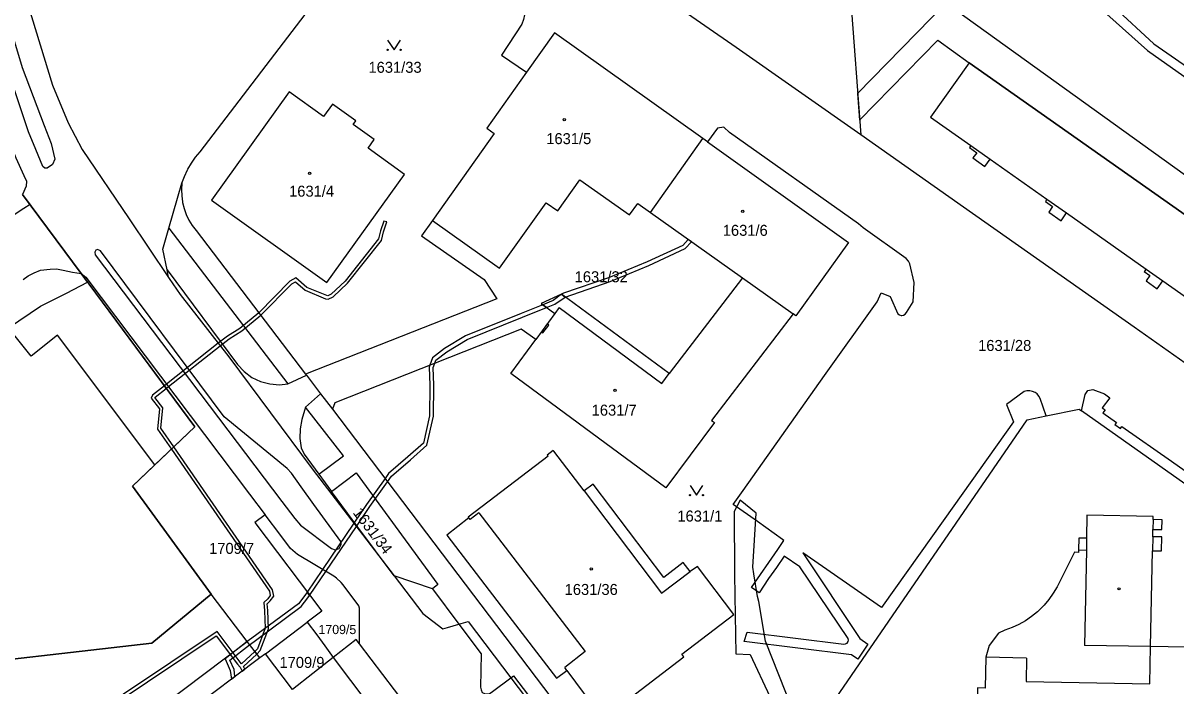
# Model space of a CAD drawing. Extents: x -869103 to -863415, y -1015889 to -1012477.
# Drawn here: x -865307.2 to -865129, y -1014779.1 to -1014676.6 of the extents above; entities that cross this region are included whole.
import ezdxf

# ---------------------------------------------------------------- set-up
doc = ezdxf.new("R2010")
doc.units = 0
for name, color, linetype in [('Hranice parcel', 7, 'Continuous'), ('Parcelní čísla', 7, 'Continuous'), ('Vnitřní kresba', 7, 'Continuous'), ('Věcná břemena k části', 7, 'Continuous'), ('Značky budov', 7, 'Continuous'), ('Značky kultur', 7, 'Continuous')]:
    doc.layers.add(name, color=color, linetype=linetype)

msp = doc.modelspace()

# ---------------------------------------------------------------- linework, layer by layer
at = {"layer": 'Hranice parcel'}
for p, q in [((-865180.29, -1014659.27), (-865177.72, -1014693.92)), ((-865279.83, -1014696.52), (-865257.81, -1014667.67)), ((-865210.23, -1014705.91), (-865202.1, -1014694.48)), ((-865201.41, -1014694.98), (-865202.1, -1014694.48)), ((-865260.28, -1014716.73), (-865248.23, -1014700.02)), ((-865307.29, -1014703.12), (-865298.25, -1014715.31)), ((-865210.23, -1014705.91), (-865196, -1014716.02)), ((-865290.83, -1014706.91), (-865284.73, -1014715.93)), ((-865280.47, -1014708.7), (-865263.54, -1014730.9)), ((-865196, -1014716.02), (-865188.17, -1014721.58)), ((-865231.82, -1014730.77), (-865227.97, -1014725.56)), ((-865263.54, -1014730.9), (-865263.41, -1014731.07)), ((-865263.41, -1014731.07), (-865261.23, -1014733.92)), ((-865261.23, -1014733.92), (-865259.39, -1014736.33)), ((-865149.05, -1014737.32), (-865149.95, -1014734.67)), ((-865092.53, -1014772.62), (-865143.58, -1014736.56)), ((-865255.2, -1014772.61), (-865255.22, -1014767.07)), ((-865269.76, -1014774.11), (-865263.3, -1014769.26)), ((-865255.72, -1014771.93), (-865259.28, -1014774.72)), ((-865255.2, -1014772.61), (-865255.72, -1014771.93)), ((-865269.76, -1014774.11), (-865270.63, -1014774.77)), ((-865270.63, -1014774.77), (-865282.41, -1014783.62))]:
    msp.add_line(p, q, dxfattribs=at)
for points in [[(-865311.26, -1014624.22), (-865310.82, -1014624.55), (-865310.08, -1014625.22), (-865309.47, -1014626.02), (-865309.05, -1014626.96), (-865308.84, -1014627.94), (-865308.92, -1014629.21), (-865309.2, -1014630.18), (-865312.58, -1014638.68), (-865315.54, -1014653.75), (-865315.7, -1014656.75), (-865315.9, -1014662.72), (-865315.72, -1014666.72), (-865314.57, -1014675.61), (-865312.46, -1014685.41), (-865309.4, -1014694.67), (-865308.33, -1014697.44), (-865307.08, -1014700.16), (-865306.69, -1014701.07), (-865306.72, -1014701.82), (-865307.29, -1014703.12)], [(-865207.84, -1014624.97), (-865151.77, -1014664.36), (-865133.39, -1014680.87), (-865084.28, -1014715.53)], [(-865177.72, -1014693.92), (-865196.99, -1014680.42), (-865226.05, -1014660.26), (-865229.5, -1014657.61), (-865246.72, -1014645.19), (-865283.92, -1014667.22), (-865285.76, -1014668.05), (-865287.25, -1014668.32), (-865307.16, -1014668.63)], [(-865150.78, -1014662.75), (-865132.42, -1014679.82), (-865083.22, -1014713.91), (-865070.24, -1014720.3)], [(-865307.16, -1014668.63), (-865306.51, -1014673.73), (-865302.68, -1014686.24), (-865300.27, -1014692.05), (-865298.07, -1014696.19), (-865290.83, -1014706.91)], [(-865231.58, -1014670.02), (-865231.04, -1014670.55), (-865230.58, -1014671.14), (-865230.19, -1014671.79), (-865229.9, -1014672.49), (-865229.73, -1014673.08), (-865229.61, -1014673.83), (-865229.59, -1014674.58), (-865229.68, -1014675.33), (-865229.85, -1014676.07), (-865230.13, -1014676.77)], [(-865230.13, -1014676.77), (-865233.23, -1014681.57), (-865229.39, -1014684.23)], [(-865202.1, -1014694.48), (-865225.07, -1014678.15), (-865229.39, -1014684.23)], [(-865035.33, -1014788.51), (-865029.35, -1014780.18), (-865056.25, -1014761.34), (-865053.94, -1014758.07), (-865160.93, -1014682.77), (-865166.91, -1014691.17)], [(-865229.39, -1014684.23), (-865235.53, -1014692.86), (-865234.37, -1014693.68), (-865243.93, -1014707.13)], [(-865248.23, -1014700.02), (-865253.89, -1014695.97), (-865252.92, -1014694.62), (-865256.18, -1014692.28), (-865255.79, -1014691.73), (-865259.39, -1014689.14), (-865260.75, -1014691.04), (-865266.07, -1014687.23), (-865278.1, -1014703.98), (-865260.28, -1014716.73)], [(-865166.91, -1014691.17), (-865160.7, -1014695.55), (-865160.92, -1014695.86), (-865159.78, -1014696.67), (-865160.36, -1014697.48), (-865158.51, -1014698.8), (-865157.7, -1014697.66), (-865148.92, -1014703.85), (-865149.16, -1014704.19), (-865148.04, -1014704.98), (-865148.65, -1014705.84), (-865146.74, -1014707.18), (-865145.9, -1014705.98), (-865133.6, -1014714.65), (-865133.87, -1014715.04), (-865133.01, -1014715.65), (-865133.6, -1014716.48), (-865131.88, -1014717.69), (-865131.02, -1014716.47), (-865122.31, -1014722.61)], [(-865197.98, -1014693.53), (-865198.86, -1014692.7), (-865199.86, -1014692.89), (-865201.41, -1014694.98)], [(-865170.66, -1014721.38), (-865169.58, -1014719.73), (-865169.46, -1014716.71), (-865170.13, -1014713.84), (-865170.32, -1014713.42), (-865170.69, -1014713.04), (-865177.33, -1014708.29), (-865178.06, -1014707.65), (-865197.98, -1014693.53)], [(-865036.82, -1014793.32), (-865096.9, -1014750.82), (-865135.44, -1014723.62), (-865161.8, -1014705.08), (-865177.72, -1014693.92)], [(-865201.41, -1014694.98), (-865179.62, -1014710.54), (-865187.73, -1014721.89), (-865188.17, -1014721.58)], [(-865282.66, -1014701.36), (-865282.29, -1014700.32), (-865281.82, -1014699.31), (-865281.77, -1014699.21), (-865281.2, -1014698.26), (-865280.56, -1014697.36), (-865279.83, -1014696.52)], [(-865243.93, -1014707.13), (-865233.54, -1014714.52), (-865226.35, -1014704.4), (-865224.56, -1014705.67), (-865221.12, -1014700.83), (-865213.45, -1014706.29), (-865212.19, -1014704.52), (-865210.23, -1014705.91)], [(-865284.73, -1014715.93), (-865284.97, -1014714.77), (-865285.62, -1014711.55), (-865284.68, -1014708.32), (-865282.66, -1014701.36)], [(-865282.66, -1014701.36), (-865282.73, -1014702.34), (-865282.7, -1014703.31), (-865282.57, -1014704.28), (-865282.56, -1014704.34), (-865282.32, -1014705.29), (-865281.99, -1014706.21), (-865281.57, -1014707.09), (-865281.06, -1014707.92), (-865280.47, -1014708.7)], [(-865243.93, -1014707.13), (-865245.64, -1014709.53), (-865235.94, -1014716.27), (-865233.97, -1014719.27), (-865263.54, -1014730.9)], [(-865298.25, -1014715.31), (-865297.52, -1014715.9), (-865272.21, -1014749.45), (-865269.8, -1014752.65)], [(-865298.25, -1014715.31), (-865280.69, -1014739.02), (-865286.83, -1014744.92), (-865290.28, -1014748.23), (-865278.15, -1014764.93)], [(-865284.73, -1014715.93), (-865284.61, -1014716.11), (-865282.96, -1014718.56)], [(-865196, -1014716.02), (-865207.31, -1014730.8), (-865223.99, -1014718.54), (-865227.14, -1014719.95), (-865225, -1014721.53), (-865227.97, -1014725.56)], [(-865282.96, -1014718.56), (-865275.4, -1014728.24), (-865262.53, -1014745.51), (-865249.86, -1014762.09), (-865245.42, -1014767.9), (-865242.3, -1014770.25)], [(-865179.66, -1014771.75), (-865187.13, -1014760.67), (-865189.54, -1014759.04), (-865190.72, -1014760.79), (-865191.95, -1014762.5), (-865193.42, -1014764.7), (-865194.6, -1014763.89), (-865190.53, -1014757.98), (-865189.58, -1014756.59), (-865189.81, -1014756.44), (-865193.68, -1014753.68), (-865197.41, -1014751.03), (-865195.89, -1014748.88), (-865183.29, -1014731.11), (-865175.18, -1014719.73), (-865174.57, -1014718.35), (-865173.18, -1014718.89), (-865171.97, -1014721.58)], [(-865188.17, -1014721.58), (-865200.76, -1014738.04), (-865200.33, -1014738.36)], [(-865171.97, -1014721.58), (-865171.73, -1014721.74), (-865171.45, -1014721.81), (-865171.37, -1014721.82), (-865171.08, -1014721.76), (-865170.84, -1014721.61), (-865170.66, -1014721.38)], [(-865227.97, -1014725.56), (-865230.19, -1014723.92), (-865259.01, -1014735.31), (-865259.39, -1014736.33)], [(-865200.33, -1014738.36), (-865207.82, -1014748.48), (-865231.82, -1014730.77)], [(-865143.58, -1014736.56), (-865143.02, -1014734.02), (-865142.58, -1014733.41), (-865141.85, -1014733.28), (-865140.02, -1014733.96), (-865139.2, -1014734.55), (-865140.36, -1014736.11), (-865139.93, -1014736.39), (-865140.26, -1014736.88), (-865138.19, -1014738.35), (-865138.43, -1014738.66), (-865137.57, -1014739.29), (-865137.33, -1014738.97), (-865129.66, -1014744.36), (-865115.75, -1014754.17), (-865094.71, -1014768.78), (-865093.6, -1014767.22), (-865093.29, -1014767.06), (-865092.92, -1014767.09), (-865090.67, -1014768.71), (-865090.48, -1014769.03), (-865090.54, -1014769.41), (-865092.53, -1014772.62)], [(-865152.44, -1014733.6), (-865155.2, -1014735.57), (-865154.09, -1014738.25), (-865164.7, -1014753.19), (-865174.51, -1014766.99), (-865186.67, -1014758.54), (-865177.85, -1014771.76), (-865176.6, -1014772.62), (-865178.18, -1014774.95), (-865179.13, -1014774.3), (-865195.74, -1014772.25), (-865195.25, -1014770.78), (-865180.31, -1014772.64)], [(-865149.95, -1014734.67), (-865150.16, -1014734.29), (-865150.45, -1014733.96), (-865150.75, -1014733.74), (-865151.15, -1014733.56), (-865151.58, -1014733.47), (-865152.02, -1014733.49), (-865152.44, -1014733.6)], [(-865259.39, -1014736.33), (-865202.55, -1014811.29), (-865165.49, -1014860.78), (-865173.65, -1014859.49), (-865177.51, -1014857.74)], [(-865149.05, -1014737.32), (-865143.95, -1014736.3), (-865143.58, -1014736.56)], [(-865169.6, -1014852.78), (-865200.55, -1014808.58), (-865151.97, -1014737.94), (-865149.05, -1014737.32)], [(-865205.17, -1014760.03), (-865208.17, -1014762.31), (-865219.1, -1014747.89), (-865220.49, -1014748.95), (-865225.15, -1014742.8), (-865225.24, -1014742.69), (-865226.17, -1014743.4), (-865226.05, -1014743.56), (-865238.4, -1014752.98), (-865238.28, -1014753.11), (-865241.71, -1014755.78), (-865232.63, -1014767.63), (-865224.76, -1014777.88), (-865223.15, -1014776.69), (-865217.96, -1014783.7), (-865215.3, -1014781.72), (-865214.98, -1014782.15), (-865205.05, -1014774.59), (-865205.38, -1014774.18), (-865197.33, -1014768.04), (-865202.94, -1014760.62), (-865204.07, -1014761.41), (-865205.17, -1014760.03)], [(-865269.8, -1014752.65), (-865271.41, -1014753.85), (-865261.05, -1014767.56), (-865263.3, -1014769.26)], [(-865255.22, -1014767.07), (-865255.33, -1014766.7), (-865257.74, -1014763.47), (-865258.05, -1014763.09), (-865258.76, -1014762.44), (-865259.17, -1014762.1), (-865264.77, -1014758.8), (-865265.52, -1014758.16), (-865265.85, -1014757.83), (-865267.39, -1014755.84), (-865269.8, -1014752.65)], [(-865113.65, -1014773.38), (-865132.89, -1014773.01), (-865132.61, -1014758.21), (-865131.21, -1014758.23), (-865131.17, -1014756.06), (-865132.57, -1014756.04), (-865132.55, -1014754.89), (-865131.15, -1014754.91), (-865131.12, -1014753.41), (-865132.52, -1014753.39), (-865132.51, -1014752.89), (-865142.73, -1014752.69), (-865142.8, -1014756.27), (-865144, -1014756.25), (-865144.03, -1014758.08), (-865144.04, -1014758.45), (-865144.64, -1014758.44), (-865147.36, -1014763.75)], [(-865278.15, -1014764.93), (-865287.33, -1014772.46), (-865323.3, -1014776.6), (-865357.02, -1014802.05), (-865361.01, -1014805.06), (-865377.77, -1014817.71)], [(-865270.63, -1014774.77), (-865272.58, -1014772.21), (-865278.15, -1014764.93)], [(-865147.36, -1014763.75), (-865147.94, -1014764.76), (-865148.61, -1014765.71), (-865149.35, -1014766.61), (-865150.17, -1014767.43), (-865150.38, -1014767.63), (-865151.29, -1014768.36), (-865152.25, -1014769.02), (-865153.26, -1014769.58), (-865154.32, -1014770.06), (-865155.42, -1014770.45)], [(-865263.3, -1014769.26), (-865261.81, -1014771.19), (-865260.56, -1014772.87), (-865259.28, -1014774.72)], [(-865242.3, -1014770.25), (-865241.59, -1014770.05), (-865239.83, -1014769.55), (-865238.4, -1014769.14)], [(-865238.4, -1014769.14), (-865231.8, -1014777.84), (-865194.96, -1014826.41), (-865190.32, -1014832.52), (-865184.96, -1014839.59), (-865186.6, -1014841.97), (-865185.87, -1014846.73), (-865180.77, -1014855.79)], [(-865155.42, -1014770.45), (-865156.39, -1014770.94), (-865157.87, -1014772.82), (-865158.39, -1014774.66), (-865158.48, -1014779.43), (-865159.67, -1014779.4), (-865159.73, -1014782.44), (-865158.54, -1014782.46), (-865153.09, -1014782.56), (-865153.29, -1014793.27), (-865145.33, -1014793.42), (-865145.27, -1014790.32), (-865133.4, -1014790.62), (-865133.21, -1014783.07), (-865113.12, -1014783.58)], [(-865180.31, -1014772.64), (-865180.06, -1014772.61), (-865179.84, -1014772.49), (-865179.79, -1014772.46), (-865179.65, -1014772.24), (-865179.61, -1014772), (-865179.66, -1014771.75)], [(-865259.28, -1014774.72), (-865265.56, -1014779.64), (-865269.76, -1014774.11)], [(-865242.24, -1014783.91), (-865247.49, -1014782.72), (-865249.78, -1014779.72), (-865255.2, -1014772.61)], [(-865259.28, -1014774.72), (-865240.7, -1014799.38), (-865214.74, -1014833.84), (-865197.02, -1014857.35), (-865218.06, -1014870.23)]]:
    msp.add_lwpolyline(points, dxfattribs=at)
at = {"layer": 'Vnitřní kresba'}
for p, q in [((-865160.7, -1014695.55), (-865157.7, -1014697.66)), ((-865148.92, -1014703.85), (-865145.9, -1014705.98)), ((-865284.68, -1014708.32), (-865266.27, -1014732.39)), ((-865133.6, -1014714.65), (-865131.02, -1014716.47)), ((-865224.32, -1014720.6), (-865225, -1014721.53)), ((-865224.32, -1014720.6), (-865208.44, -1014732.33)), ((-865286.83, -1014744.92), (-865301.92, -1014724.87)), ((-865266.27, -1014732.39), (-865263.41, -1014731.07)), ((-865208.44, -1014732.33), (-865207.31, -1014730.8)), ((-865261.23, -1014733.92), (-865263.58, -1014735.99)), ((-865261.48, -1014746.34), (-865259.54, -1014749.03)), ((-865220.49, -1014748.95), (-865208.5, -1014764.76)), ((-865236.76, -1014752.32), (-865238.1, -1014753.35)), ((-865236.76, -1014752.32), (-865220.33, -1014773.78)), ((-865238.1, -1014753.35), (-865238.28, -1014753.11)), ((-865132.52, -1014753.39), (-865132.55, -1014754.89)), ((-865142.8, -1014756.27), (-865142.83, -1014758.1)), ((-865132.57, -1014756.04), (-865132.61, -1014758.21)), ((-865144.03, -1014758.08), (-865142.83, -1014758.1)), ((-865142.83, -1014758.1), (-865143.11, -1014772.82)), ((-865208.5, -1014764.76), (-865204.07, -1014761.41)), ((-865243.93, -1014764.06), (-865249.86, -1014762.09)), ((-865243.93, -1014764.06), (-865239.83, -1014769.55)), ((-865220.33, -1014773.78), (-865223.47, -1014776.26)), ((-865132.89, -1014773.01), (-865143.11, -1014772.82)), ((-865133, -1014778.76), (-865132.89, -1014773.01)), ((-865152.06, -1014774.78), (-865158.39, -1014774.66)), ((-865152.06, -1014774.78), (-865152.13, -1014778.4)), ((-865223.15, -1014776.69), (-865223.47, -1014776.26)), ((-865152.13, -1014778.4), (-865133, -1014778.76))]:
    msp.add_line(p, q, dxfattribs=at)
for points in [[(-865310.65, -1014676.05), (-865310.41, -1014675.55), (-865309.96, -1014675.49), (-865309.63, -1014675.91), (-865307.37, -1014683.48), (-865303.96, -1014692.45), (-865302.9, -1014695.25), (-865302.3, -1014697.64), (-865302.69, -1014698.49), (-865303.52, -1014699.07), (-865303.86, -1014699.07), (-865304.17, -1014698.77), (-865305.26, -1014696.18), (-865306.38, -1014693.44), (-865309.24, -1014684.95), (-865310.65, -1014676.05)], [(-865258.96, -1014758.04), (-865258.36, -1014757.84), (-865258.04, -1014757.21), (-865258.07, -1014756.78), (-865262.26, -1014751.04), (-865264.24, -1014748.34), (-865265.73, -1014746.21), (-865266.41, -1014745.46), (-865276.11, -1014737.51), (-865295.26, -1014711.83), (-865295.69, -1014711.62), (-865295.95, -1014711.74), (-865296.13, -1014712.04), (-865296.08, -1014712.43), (-865275.58, -1014739.58), (-865267.24, -1014750.57), (-865265.2, -1014753.23), (-865264.31, -1014754.26), (-865259.52, -1014757.85), (-865258.96, -1014758.04)], [(-865307.23, -1014716.24), (-865306.41, -1014715.68), (-865305.49, -1014715.23)], [(-865305.49, -1014715.23), (-865304.55, -1014714.84), (-865303.05, -1014714.64), (-865302.03, -1014714.62), (-865301.02, -1014714.81), (-865299.56, -1014715.11), (-865298.25, -1014715.31)], [(-865284.97, -1014714.77), (-865274.06, -1014729.4), (-865273.05, -1014730.49), (-865271.87, -1014731.4), (-865270.5, -1014732.01), (-865269.07, -1014732.4), (-865267.56, -1014732.57), (-865266.27, -1014732.39)], [(-865301.92, -1014724.87), (-865305.99, -1014728.13), (-865309.5, -1014723.74)], [(-865263.58, -1014735.99), (-865264.14, -1014737.9), (-865264.39, -1014739.36), (-865264.45, -1014740.85), (-865264.25, -1014742.31), (-865263.76, -1014743.25), (-865261.48, -1014746.34)], [(-865261.48, -1014746.34), (-865257.68, -1014743.54), (-865263.58, -1014735.99)], [(-865259.54, -1014749.03), (-865255.74, -1014746.15), (-865243.11, -1014763.42), (-865243.93, -1014764.06)], [(-865249.86, -1014762.09), (-865255.49, -1014754.56), (-865259.54, -1014749.03)], [(-865239.83, -1014769.55), (-865236.41, -1014774.12), (-865236.48, -1014779.27), (-865236.4, -1014779.71), (-865236.25, -1014780.1)], [(-865298.77, -1014785.34), (-865295.59, -1014789.57), (-865272.58, -1014772.21)], [(-865236.25, -1014780.1), (-865235.73, -1014780.33), (-865235.18, -1014780.31), (-865234.64, -1014779.98), (-865231.8, -1014777.84)], [(-865231.8, -1014777.84), (-865231.41, -1014777.55), (-865194.41, -1014826)]]:
    msp.add_lwpolyline(points, dxfattribs=at)
at = {"layer": 'Věcná břemena k části'}
for points in [[(-865030.26, -1014774.19), (-865043.59, -1014761.29), (-865058.72, -1014749.67), (-865164.53, -1014673.56), (-865178.19, -1014687.53), (-865177.89, -1014691.64), (-865165.81, -1014679.28), (-865160.93, -1014682.77), (-865053.94, -1014758.07), (-865056.25, -1014761.34), (-865033.35, -1014777.38)], [(-865287.33, -1014772.46), (-865278.15, -1014764.93), (-865290.28, -1014748.23), (-865280.69, -1014739.02), (-865306.15, -1014704.65), (-865307.13, -1014705.29), (-865310.07, -1014707.22), (-865375.15, -1014756.55), (-865352.28, -1014786.9), (-865383.19, -1014810.19), (-865377.61, -1014817.59), (-865361.01, -1014805.06), (-865357.02, -1014802.05), (-865323.3, -1014776.6)], [(-865251.47, -1014707.22), (-865251.96, -1014708.75), (-865252.29, -1014710), (-865257.41, -1014716.5), (-865259.57, -1014718.52), (-865260.12, -1014718.8), (-865260.28, -1014718.76), (-865263.35, -1014717.49), (-865265.05, -1014715.98), (-865266, -1014716.53), (-865270.78, -1014721.4), (-865273.69, -1014723.82), (-865275.64, -1014725.01), (-865277.05, -1014726.12), (-865285.05, -1014732.42), (-865285.38, -1014732.68), (-865285.08, -1014733.09), (-865284.74, -1014732.83), (-865276.74, -1014726.52), (-865275.36, -1014725.43), (-865273.39, -1014724.22), (-865270.48, -1014721.8), (-865265.69, -1014716.93), (-865265.11, -1014716.6), (-865263.61, -1014717.92), (-865260.44, -1014719.24), (-865260.06, -1014719.32), (-865259.29, -1014718.94), (-865257.04, -1014716.84), (-865251.83, -1014710.22), (-865251.48, -1014708.89), (-865251, -1014707.37)], [(-865223.99, -1014718.54), (-865223.41, -1014718.97), (-865216.47, -1014716.56), (-865210.49, -1014714.08), (-865204.87, -1014711.49), (-865203.88, -1014710.42), (-865204.37, -1014710.07), (-865205.23, -1014710.99), (-865210.73, -1014713.54), (-865216.69, -1014716), (-865223.67, -1014718.4)], [(-865226.85, -1014720.16), (-865226.29, -1014720.58), (-865225.01, -1014720.07), (-865223.41, -1014718.97), (-865223.99, -1014718.54), (-865225.29, -1014719.53)], [(-865250.88, -1014747.55), (-865250.26, -1014746.67), (-865247.32, -1014744.15), (-865244.78, -1014741.88), (-865243.77, -1014737.41), (-865243.71, -1014732.58), (-865243.82, -1014729.89), (-865243.57, -1014729.21), (-865243.4, -1014728.74), (-865241.73, -1014727.43), (-865238.56, -1014725.52), (-865230.01, -1014722.08), (-865226.29, -1014720.58), (-865226.85, -1014720.16), (-865230.23, -1014721.52), (-865238.82, -1014724.98), (-865242.07, -1014726.93), (-865243.9, -1014728.38), (-865244.32, -1014729.5), (-865244.42, -1014729.79), (-865244.31, -1014732.58), (-865244.37, -1014737.33), (-865245.32, -1014741.56), (-865247.72, -1014743.69), (-865250.7, -1014746.27), (-865251.26, -1014747.05), (-865254.1, -1014751.04), (-865256.08, -1014753.95), (-865260.91, -1014761.07), (-865263.3, -1014764.58), (-865262.92, -1014765.09), (-865260.4, -1014761.38), (-865255.69, -1014754.46), (-865253.6, -1014751.38)], [(-865227.08, -1014724.35), (-865226.84, -1014724.53), (-865225.95, -1014723.32), (-865226.19, -1014723.14)], [(-865284.3, -1014742.49), (-865283.93, -1014742.13), (-865285.91, -1014739.27), (-865285.61, -1014736.11), (-865286.83, -1014734.53), (-865286.79, -1014734.43), (-865285.08, -1014733.09), (-865285.38, -1014732.68), (-865287.21, -1014734.12), (-865287.41, -1014734.61), (-865286.13, -1014736.25), (-865286.43, -1014739.41)], [(-865284.3, -1014742.49), (-865269.12, -1014764.46), (-865269, -1014765.09), (-865269.4, -1014765.63), (-865270, -1014766.21), (-865269.89, -1014767.48), (-865269.78, -1014770.17), (-865270.97, -1014773.36), (-865271.4, -1014773.77), (-865271.1, -1014774.16), (-865270.55, -1014773.64), (-865269.28, -1014770.25), (-865269.39, -1014767.44), (-865269.48, -1014766.41), (-865269.02, -1014765.96), (-865268.46, -1014765.21), (-865268.64, -1014764.26), (-865283.93, -1014742.13)], [(-865196.36, -1014750.37), (-865197.28, -1014752.15), (-865197.23, -1014761.75), (-865197.17, -1014765.14), (-865197.02, -1014774.13), (-865194.79, -1014774.26), (-865188.74, -1014787.21), (-865188.19, -1014789.55), (-865188.04, -1014790.38), (-865185.39, -1014805.42), (-865183.33, -1014804.01), (-865185.73, -1014789.12), (-865186.26, -1014787.77), (-865192.43, -1014772.16), (-865193.49, -1014766.05), (-865193.67, -1014765.25), (-865194.24, -1014761.74), (-865194.41, -1014760.73), (-865193.89, -1014752.4)], [(-865274.46, -1014777.65), (-865274.61, -1014776.53), (-865275.26, -1014775.11), (-865272.19, -1014772.73), (-865271.51, -1014772.2), (-865264.23, -1014766.83), (-865263.19, -1014765.49), (-865262.92, -1014765.09), (-865263.3, -1014764.58), (-865263.67, -1014765.13), (-865264.65, -1014766.39), (-865271.87, -1014771.72), (-865272.58, -1014772.21), (-865276, -1014774.93), (-865275.19, -1014776.69), (-865275.01, -1014778.06)], [(-865319.66, -1014800.88), (-865341.93, -1014817.62), (-865369.47, -1014837.46), (-865369.19, -1014837.87), (-865341.63, -1014818.02), (-865319.36, -1014801.28), (-865298.58, -1014785.58), (-865277.35, -1014771.34), (-865274.07, -1014775.72), (-865273.66, -1014776.2), (-865273.35, -1014776.81), (-865272.94, -1014776.5), (-865273.14, -1014776.11), (-865271.1, -1014774.16), (-865271.4, -1014773.77), (-865273.43, -1014775.7), (-865273.67, -1014775.4), (-865277.23, -1014770.66), (-865298.88, -1014785.18)]]:
    msp.add_lwpolyline(points, close=True, dxfattribs=at)
msp.add_lwpolyline([(-865309.5, -1014723.74), (-865304.54, -1014720.36), (-865300.49, -1014718.39), (-865297.24, -1014716.67), (-865298.25, -1014715.31), (-865307.29, -1014703.12)], dxfattribs=at)
at = {"layer": 'Značky budov'}
for centre in [(-865223.54, -1014691.54), (-865262.92, -1014699.86), (-865195.95, -1014705.71), (-865215.7, -1014733.41), (-865219.38, -1014761.01), (-865137.77, -1014764.08)]:
    msp.add_circle(centre, 0.175, dxfattribs=at)
at = {"layer": 'Značky kultur'}
for points in [[(-865250.86, -1014679.26), (-865249.86, -1014680.76), (-865248.86, -1014679.26)], [(-865204.1, -1014748.1), (-865203.1, -1014749.6), (-865202.1, -1014748.1)]]:
    msp.add_lwpolyline(points, dxfattribs=at)
for centre in [(-865250.86, -1014680.76), (-865248.86, -1014680.76), (-865204.1, -1014749.6), (-865202.1, -1014749.6)]:
    msp.add_circle(centre, 0.1, dxfattribs=at)

# ---------------------------------------------------------------- texts
at = {"layer": 'Parcelní čísla'}
for s, height, p in [('1631/33', 1.7, (-865253.82, -1014684.31)), ('1631/5', 1.7, (-865226.33, -1014695.34)), ('1631/4', 1.7, (-865266.09, -1014703.46)), ('1631/6', 1.7, (-865199.04, -1014709.51)), ('1631/32', 1.7, (-865221.94, -1014716.69)), ('1631/28', 1.7, (-865159.56, -1014727.31)), ('1631/7', 1.7, (-865219.31, -1014737.31)), ('1631/1', 1.7, (-865206.06, -1014753.68)), ('1709/7', 1.7, (-865278.46, -1014758.68)), ('1631/36', 1.7, (-865223.49, -1014765.03)), ('1709/5', 1.425, (-865261.54, -1014771.08)), ('1709/9', 1.7, (-865267.58, -1014776.31))]:
    msp.add_text(s, height=height, dxfattribs=at).set_placement(p)
msp.add_text('1631/34', height=1.7, rotation=307, dxfattribs=at).set_placement((-865256.31, -1014752.33))

doc.saveas('drawing.dxf')
